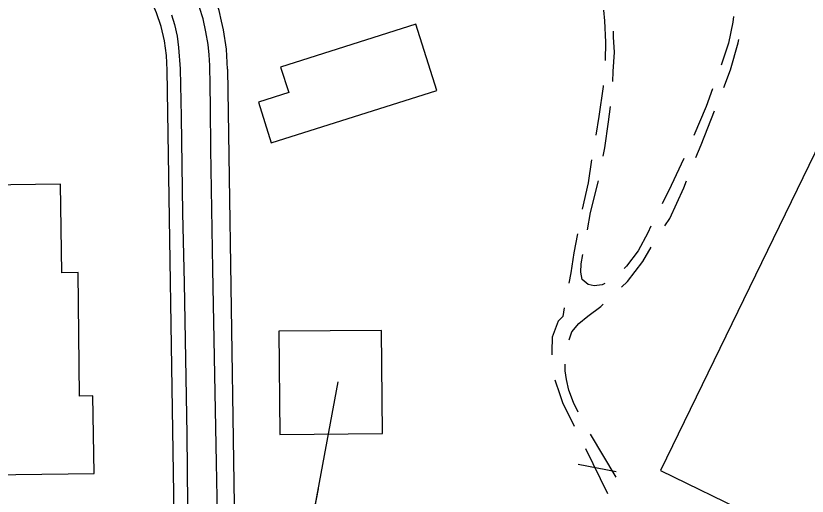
# Model space of a CAD drawing. Extents: x -25029 to 2274964, y -81170 to 687028.
# Drawn here: x -6912 to -6125, y -65924 to -65446 of the extents above; entities that cross this region are included whole.
import ezdxf

# ---------------------------------------------------------------- set-up
doc = ezdxf.new("R2010")
doc.units = 0
for name, color, linetype in [('81911BEA - RW_X_Fee_RW', 7, 'Continuous'), ('BD_X_Canopy', 7, 'Continuous'), ('BLDG', 7, 'Continuous'), ('DRIVWY', 7, 'Continuous'), ('GE_X_CL_100', 7, 'Continuous'), ('PV_X_EOP', 7, 'Continuous'), ('RD_P_GR_Lt', 7, 'Continuous')]:
    doc.layers.add(name, color=color, linetype=linetype)

msp = doc.modelspace()

# ---------------------------------------------------------------- linework, layer by layer
at = {"layer": '81911BEA - RW_X_Fee_RW'}
msp.add_line((-6753.44, -66031.98), (-6761.67, -65499.78), dxfattribs=at)
for points in [[(-6701.67, -65498.85), (-6702.83, -65479.13), (-6705.67, -65459.58), (-6707.66, -65451.07), (-6710.18, -65440.34), (-6716.32, -65421.57), (-6724.05, -65403.39), (-6733.32, -65385.94), (-6744.04, -65369.35), (-6756.16, -65353.74), (-6769.56, -65339.23), (-6784.16, -65325.92), (-6799.85, -65313.91), (-6816.52, -65303.3), (-6834.03, -65294.15)], [(-6761.67, -65499.78), (-6762.52, -65485.2), (-6764.62, -65470.75), (-6767.95, -65456.53), (-6772.49, -65442.66), (-6778.21, -65429.22), (-6785.06, -65416.32), (-6792.99, -65404.06), (-6801.94, -65392.52), (-6811.85, -65381.79), (-6822.64, -65371.96), (-6834.24, -65363.08), (-6846.55, -65355.24), (-6859.5, -65348.48)], [(-6701.67, -65498.85), (-6700.35, -65584.74), (-6693.3, -66040.87)]]:
    msp.add_lwpolyline(points, dxfattribs=at)
at = {"layer": 'BD_X_Canopy'}
msp.add_line((-6654.13, -66147.23), (-6591.54, -65810.29), dxfattribs=at)
at = {"layer": 'BLDG'}
for points in [[(-6090.73, -65986.09), (-6007.19, -65814.3), (-5987.85, -65823.7), (-5977.96, -65803.38), (-5897.49, -65842.51), (-5881.58, -65809.79), (-5980.73, -65761.57), (-5967.91, -65735.22), (-5949.36, -65744.24), (-5936.78, -65718.36), (-5956.11, -65708.96), (-5859.01, -65509.31), (-5928.1, -65475.71), (-5941.2, -65502.64), (-5964.09, -65491.51), (-5950.98, -65464.53), (-6027.49, -65427.32), (-6040.7, -65454.48), (-6052.09, -65448.94), (-6270.74, -65898.54)], [(-6514.25, -65454.23), (-6648.82, -65496.92), (-6640.85, -65522.06), (-6671.05, -65531.64), (-6658.16, -65572.27), (-6493.39, -65520)], [(-7137.88, -65839.52), (-7017.39, -65837.93), (-7016.52, -65903.92), (-6834.64, -65901.52), (-6835.66, -65824.24), (-6848.94, -65824.41), (-6850.56, -65701.4), (-6866.77, -65701.62), (-6867.93, -65613.32), (-7140.82, -65616.92)], [(-6547.55, -65861.72), (-6548.35, -65758.92), (-6650.55, -65759.71), (-6649.76, -65862.52)]]:
    msp.add_lwpolyline(points, close=True, dxfattribs=at)
at = {"layer": 'DRIVWY'}
for p, q in [((-6314.95, -65905.16), (-6340.47, -65862.16)), ((-6345.37, -65876.6), (-6323.29, -65921.46))]:
    msp.add_line(p, q, dxfattribs=at)
for points in [[(-6327.35, -65440.18), (-6326.35, -65450.8), (-6325.53, -65472.16), (-6325.82, -65490.12)], [(-6198.03, -65446.61), (-6198.77, -65452.19), (-6202.9, -65472.86), (-6210.4, -65494.91)], [(-6318.09, -65511.09), (-6317.9, -65501.38), (-6316.44, -65482.03), (-6317.43, -65467.19), (-6317.55, -65461.18)], [(-6207.69, -65517.12), (-6200.94, -65499.54), (-6193.38, -65472.74), (-6192.63, -65469.51)], [(-6327.76, -65515.04), (-6327.85, -65516.11), (-6331.92, -65545.96), (-6335.21, -65564.47)], [(-6218.8, -65518.45), (-6225.24, -65536.21), (-6237.4, -65564.85)], [(-6327.61, -65585.42), (-6326.09, -65577.12), (-6322.35, -65551.21), (-6320.3, -65535.96)], [(-6235.37, -65586.83), (-6230.25, -65574.2), (-6216.76, -65540.42)], [(-6339.32, -65589.12), (-6342.81, -65612.01), (-6348.6, -65638.23)], [(-6247.49, -65587.72), (-6259.99, -65614.87), (-6268.99, -65632.85)], [(-6343.39, -65658.71), (-6340.22, -65641.69), (-6332.33, -65609.97)], [(-6266.5, -65654.91), (-6261.52, -65647.41), (-6247.58, -65616.9), (-6244.78, -65609.99)], [(-6280.19, -65655.2), (-6283.43, -65661.68), (-6292.89, -65679.89), (-6304.61, -65694.87), (-6306.74, -65697.28)], [(-6353.41, -65662.76), (-6356.96, -65681.67), (-6359.92, -65701.68), (-6361.87, -65712.03)], [(-6309.56, -65715.93), (-6303.5, -65710.38), (-6288.3, -65690.43), (-6279.95, -65675.97)], [(-6326.24, -65712.45), (-6328.63, -65713.59), (-6336.81, -65714.69), (-6342.7, -65713.24), (-6348.61, -65708.32), (-6350.06, -65701.02), (-6349.72, -65692.66), (-6347.97, -65683.28)], [(-6361.55, -65768.42), (-6358.87, -65760.51), (-6351.95, -65752.25), (-6343.13, -65744.78), (-6330.13, -65735.05), (-6327.89, -65732.94)], [(-6366.66, -65736.56), (-6367.81, -65745.27), (-6372.44, -65749.89), (-6378.47, -65765.84), (-6378.96, -65780.11), (-6378.72, -65783.44)], [(-6352.77, -65840.42), (-6357.25, -65830.76), (-6362.03, -65818.65), (-6364.24, -65807.87), (-6365.67, -65799.15), (-6365.73, -65792.66)], [(-6375.72, -65808.24), (-6375.55, -65809.33), (-6371.39, -65821.83), (-6368.01, -65831.75), (-6361.15, -65844.77), (-6356.47, -65854.2)]]:
    msp.add_lwpolyline(points, dxfattribs=at)
at = {"layer": 'GE_X_CL_100'}
msp.add_line((-6653.22, -66142.32), (-6611.28, -65916.59), dxfattribs=at)
at = {"layer": 'PV_X_EOP'}
for p, q in [((-6726.1, -65448.86), (-6729.51, -65437.52)), ((-6723.35, -65461.79), (-6726.1, -65448.86)), ((-6721.02, -65474.44), (-6723.35, -65461.79)), ((-6720.04, -65484.75), (-6721.02, -65474.44)), ((-6719.49, -65495.19), (-6720.04, -65484.75)), ((-6719.12, -65515), (-6719.49, -65495.19)), ((-6718.51, -65536.57), (-6719.12, -65515)), ((-6718.18, -65578.64), (-6718.51, -65536.57)), ((-6716.35, -65698.16), (-6718.18, -65578.64)), ((-6712.8, -65890.7), (-6716.35, -65698.16)), ((-6710.1, -66029.2), (-6712.8, -65890.7))]:
    msp.add_line(p, q, dxfattribs=at)
msp.add_lwpolyline([(-6757.58, -65444.85), (-6754.63, -65454.36), (-6751.78, -65465.9), (-6750.41, -65477.27), (-6748.95, -65498.43), (-6747.83, -65546.4), (-6746.43, -65642.25), (-6744.77, -65711.64), (-6742.39, -65862.73), (-6740.83, -66002.33)], dxfattribs=at)
at = {"layer": 'RD_P_GR_Lt'}
msp.add_line((-6314.65, -65899.95), (-6352.75, -65892.37), dxfattribs=at)

doc.saveas('drawing.dxf')
